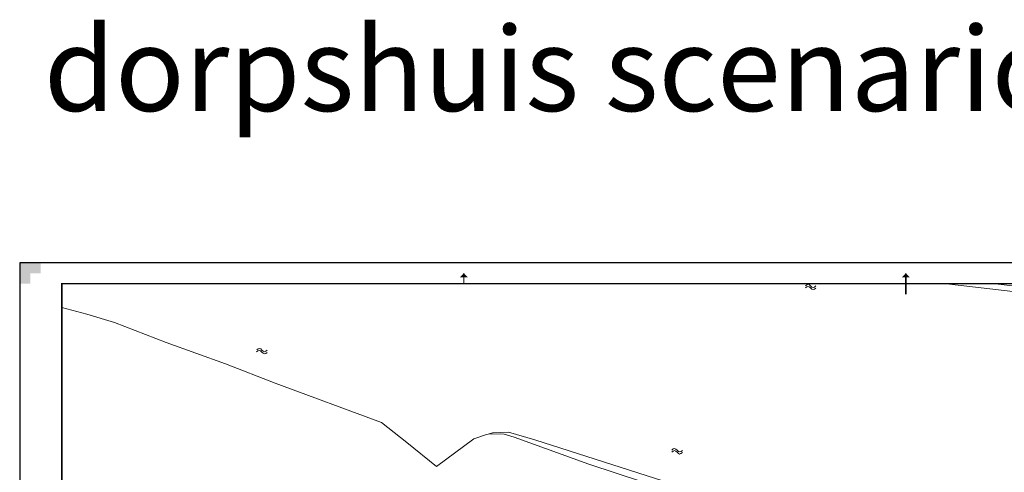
# Model space of a CAD drawing. Extents: x -1000932 to 2054797, y 285738 to 764020.
# Tile 341 of 656: x 49361 to 283262, y 656401 to 764020. Entities that reach past the tile are written whole.
import ezdxf

# ---------------------------------------------------------------- set-up
doc = ezdxf.new("R2010")
doc.units = 0
doc.header["$MEASUREMENT"] = 0
doc.layers.get('0').update_dxf_attribs({"color": 1, "linetype": 'CONTINUOUS'})
for name, color, linetype, lineweight in [('Q07', 7, 'CONTINUOUS', 0), ('S05', 7, 'CONTINUOUS', 0), ('T09', 7, 'CONTINUOUS', 0), ('W03', 5, 'CONTINUOUS', 0), ('W05', 5, 'CONTINUOUS', 0), ('X-XX-AL-TEKENBLAD-KADER-AFSNIJMARKERING-G', 7, 'CONTINUOUS', 30), ('X-XX-AL-TEKENBLAD-KADER-CENTERMARKERING-G', 7, 'CONTINUOUS', 30), ('X-XX-AL-TEKENBLAD-KADER-G', 7, 'CONTINUOUS', 30), ('X-XX-AL-TEKENBLAD-KADER-VOUWMARKERING-G', 7, 'CONTINUOUS', 13)]:
    doc.layers.add(name, color=color, linetype=linetype, lineweight=lineweight)
doc.styles.get("Standard").update_dxf_attribs({"font": 'romans.shx'})

# ---------------------------------------------------------------- blocks, each defined once
blk = doc.blocks.new('SAL-TEKENBLAD-A0-841×841-SO')
at = {"layer": 'X-XX-AL-TEKENBLAD-KADER-AFSNIJMARKERING-G', "ltscale": 0.5}
blk.add_hatch(color=256, dxfattribs=at).paths.add_polyline_path([(-841, 831), (-841, 841), (-831, 841), (-831, 836), (-836, 836), (-836, 831)])
at = {"layer": 'X-XX-AL-TEKENBLAD-KADER-VOUWMARKERING-G', "ltscale": 0.5}
h = blk.add_hatch(color=256, dxfattribs=at)
h.paths.add_polyline_path([(-632, 834), (-630, 836), (-630, 834)], flags=16)
h.paths.add_polyline_path([(-630, 834), (-630, 836), (-628, 834)], flags=16)
h = blk.add_hatch(color=256, dxfattribs=at)
h.paths.add_polyline_path([(-422, 834), (-420, 836), (-420, 834)], flags=16)
h.paths.add_polyline_path([(-420, 834), (-420, 836), (-418, 834)], flags=16)
at = {"layer": 'X-XX-AL-TEKENBLAD-KADER-CENTERMARKERING-G', "ltscale": 0.5, "const_width": 0.7, "flags": 128}
blk.add_lwpolyline([(-420, 835.04), (-420, 826)], dxfattribs=at)
at = {"layer": 'X-XX-AL-TEKENBLAD-KADER-G', "ltscale": 0.5}
for p, q in [((0, 841), (-841, 841)), ((-841, 841), (-841, 0))]:
    blk.add_line(p, q, dxfattribs=at)
at = {"layer": 'X-XX-AL-TEKENBLAD-KADER-G', "ltscale": 0.5, "const_width": 0.7, "flags": 128}
blk.add_lwpolyline([(-821, 10), (-10, 10), (-10, 831), (-821, 831), (-821, 10)], close=True, dxfattribs=at)
at = {"layer": 'X-XX-AL-TEKENBLAD-KADER-VOUWMARKERING-G', "ltscale": 0.5}
for p, q in [((-630, 831), (-630, 836)), ((-420, 831), (-420, 836))]:
    blk.add_line(p, q, dxfattribs=at)
blk = doc.blocks.new('S05')
at = {"layer": 'S05', "color": 7, "linetype": 'Continuous', "lineweight": 0}
for p, q in [((0.0084, 0.0305), (0.0378, 0.0587)), ((0.011, -0.0191), (0.0406, 0.0089)), ((0.0378, 0.0587), (0.068, 0.0713)), ((0.0406, 0.0089), (0.071, 0.0213)), ((0.068, 0.0713), (0.1006, 0.0621)), ((0.071, 0.0213), (0.1024, 0.0125)), ((0.1006, 0.0621), (0.133, 0.0375)), ((0.1024, 0.0125), (0.1358, -0.0121)), ((0.133, 0.0375), (0.1656, 0.0129)), ((0.1656, 0.0129), (0.1972, 0.0037)), ((0.1972, 0.0037), (0.2284, 0.0163)), ((0.2284, 0.0163), (0.258, 0.0445)), ((0.1358, -0.0121), (0.1682, -0.0369)), ((0.1682, -0.0369), (0.1998, -0.0461)), ((0.1998, -0.0461), (0.231, -0.0333)), ((0.231, -0.0333), (0.2606, -0.0051))]:
    blk.add_line(p, q, dxfattribs=at)

msp = doc.modelspace()

# ---------------------------------------------------------------- linework, layer by layer
at = {"layer": 'Q07', "flags": 128}
for points in [[(270227.144, 701103.921), (267748.334, 701238.49)], [(270227.144, 701103.921), (270235.018, 701238.49)], [(281108.322, 701238.49), (338659.144, 694736.921)], [(59360.572, 695566.213), (65315.144, 693995.921), (71922.144, 692015.921), (84182.144, 687267.921), (98263.144, 682169.921), (110032.144, 677598.921)], [(110032.144, 677598.921), (135272.144, 668278.921)], [(157209.144, 664323.921), (148412.144, 657799.921), (141328.144, 663504.921), (135272.144, 668278.921)]]:
    msp.add_lwpolyline(points, dxfattribs=at)
at = {"layer": 'T09', "flags": 128}
for points in [[(157209.144, 664323.921), (160243.144, 665396.921), (160672.144, 665434.921)], [(216418.144, 647981.921), (197553.144, 654041.921), (184565.144, 658358.921), (166788.144, 664798.921), (164485.144, 665495.921), (161990.144, 665549.921), (160672.144, 665434.921)]]:
    msp.add_lwpolyline(points, dxfattribs=at)
at = {"layer": 'W03', "flags": 128}
msp.add_lwpolyline([(160672.144, 665434.921), (161702.144, 665764.921), (165464.144, 665963.921), (171704.144, 664138.921), (210555.144, 651660.921), (216975.144, 649715.921)], dxfattribs=at)
at = {"layer": 'W05', "flags": 128}
msp.add_lwpolyline([(270227.144, 701103.921), (298285.144, 697849.921), (323565.144, 694871.921), (338216.144, 693565.921), (338940.144, 693097.921), (339455.144, 692839.921), (340517.144, 692419.921), (367710.144, 689600.921), (415897.144, 684695.921), (453395.144, 681703.921), (464860.572, 680693.021)], dxfattribs=at)

# ---------------------------------------------------------------- block references
at = {"layer": 'S05', "xscale": 10000, "yscale": 10000, "zscale": 10000}
for p, rotation in [((235901.144, 700459.921), 355.5837165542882), ((105549.144, 685238.921), 354.2609014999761), ((204192.144, 661411.921), 354.2609014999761)]:
    msp.add_blockref('S05', p, dxfattribs=dict(at, rotation=rotation))
at = {"layer": 'X-XX-AL-TEKENBLAD-KADER-G', "ltscale": 0.5, "xscale": 500, "yscale": 500, "zscale": 500}
msp.add_blockref('SAL-TEKENBLAD-A0-841×841-SO', (469860.572, 285738.49), dxfattribs=at)

# ---------------------------------------------------------------- texts
at = {"linetype": 'Continuous', "insert": (55107.27, 762301.354), "char_height": 20000, "attachment_point": 1}
msp.add_mtext_dynamic_manual_height_columns('dorpshuis scenario Ia', width=400628.86782, gutter_width=25, heights=[0], dxfattribs=at)

doc.saveas('drawing.dxf')
